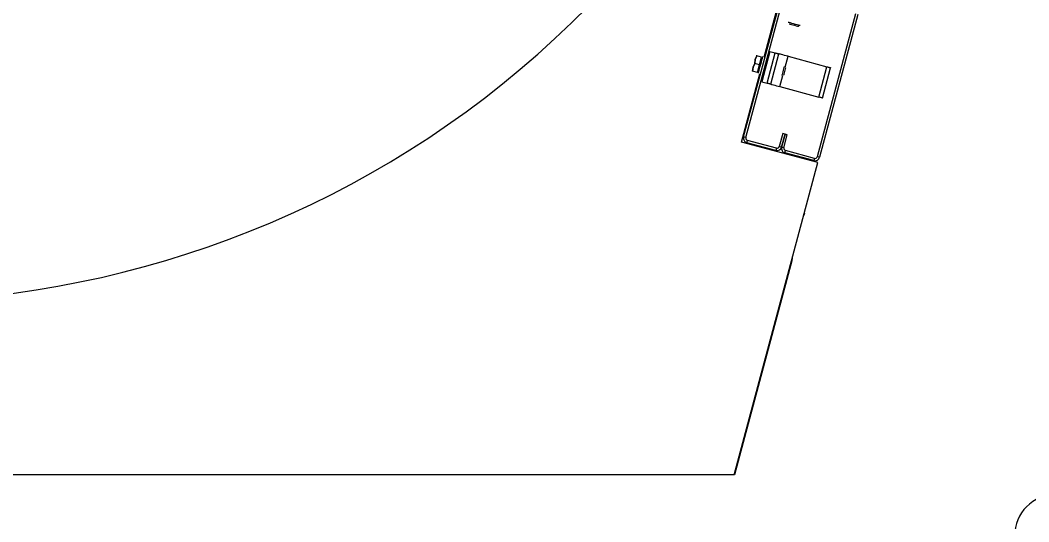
# Model space of a CAD drawing. Extents: x -264222 to -263592, y -1242345 to -1242048.
# Drawn here: x -263872.537 to -263871.928, y -1242242 to -1242241.696 of the extents above; entities that cross this region are included whole.
import ezdxf

# ---------------------------------------------------------------- set-up
doc = ezdxf.new("R2010")
doc.units = 0
doc.layers.add('KFA_2D_SITUACIA_DSP', color=7, linetype='Continuous')

msp = doc.modelspace()

# ---------------------------------------------------------------- linework, layer by layer
at = {"layer": 'KFA_2D_SITUACIA_DSP'}
for p, q in [((-263872.08784, -1242241.71864), (-263871.97129, -1242241.28368)), ((-263872.10031, -1242241.76693), (-263872.0772, -1242241.68067)), ((-263872.09894, -1242241.7673), (-263872.07582, -1242241.68104)), ((-263872.03269, -1242241.6926), (-263872.05581, -1242241.77886)), ((-263872.03132, -1242241.69297), (-263872.05443, -1242241.77923)), ((-263872.07326, -1242241.69771), (-263872.0734, -1242241.69768)), ((-263872.0728, -1242241.69783), (-263872.07326, -1242241.69771)), ((-263872.07289, -1242241.69855), (-263872.07289, -1242241.69855)), ((-263872.07289, -1242241.69855), (-263872.07269, -1242241.6986)), ((-263872.07208, -1242241.69803), (-263872.0728, -1242241.69783)), ((-263872.07269, -1242241.6986), (-263872.07219, -1242241.69874)), ((-263872.07219, -1242241.69874), (-263872.07144, -1242241.69894)), ((-263872.07114, -1242241.69828), (-263872.07208, -1242241.69803)), ((-263872.07144, -1242241.69894), (-263872.07052, -1242241.69918)), ((-263872.07008, -1242241.69856), (-263872.07114, -1242241.69828)), ((-263872.07052, -1242241.69918), (-263872.06954, -1242241.69945)), ((-263872.06899, -1242241.69886), (-263872.07008, -1242241.69856)), ((-263872.06954, -1242241.69945), (-263872.0686, -1242241.6997)), ((-263872.06796, -1242241.69913), (-263872.06899, -1242241.69886)), ((-263872.0686, -1242241.6997), (-263872.0678, -1242241.69991)), ((-263872.06709, -1242241.69936), (-263872.06796, -1242241.69913)), ((-263872.0678, -1242241.69991), (-263872.06723, -1242241.70006)), ((-263872.06723, -1242241.70006), (-263872.06695, -1242241.70014)), ((-263872.06645, -1242241.69954), (-263872.06709, -1242241.69936)), ((-263872.06695, -1242241.70014), (-263872.06693, -1242241.70015)), ((-263872.06611, -1242241.69963), (-263872.06645, -1242241.69954)), ((-263872.06605, -1242241.69964), (-263872.06611, -1242241.69963)), ((-263872.08449, -1242241.71521), (-263872.0894, -1242241.73357)), ((-263872.08449, -1242241.71521), (-263872.08118, -1242241.7161)), ((-263872.09324, -1242241.72011), (-263872.09363, -1242241.7225)), ((-263872.09363, -1242241.7225), (-263872.09325, -1242241.72017)), ((-263872.09325, -1242241.72017), (-263872.0924, -1242241.71791)), ((-263872.0924, -1242241.71791), (-263872.09324, -1242241.72011)), ((-263872.0924, -1242241.71791), (-263872.09263, -1242241.71785)), ((-263872.09263, -1242241.71785), (-263872.09261, -1242241.71785)), ((-263872.08945, -1242241.7187), (-263872.0924, -1242241.71791)), ((-263872.09068, -1242241.72329), (-263872.08945, -1242241.7187)), ((-263872.08947, -1242241.72059), (-263872.08978, -1242241.72177)), ((-263872.0892, -1242241.7196), (-263872.08947, -1242241.72059)), ((-263872.08901, -1242241.71888), (-263872.0892, -1242241.7196)), ((-263872.0889, -1242241.71846), (-263872.08901, -1242241.71888)), ((-263872.08887, -1242241.71836), (-263872.0889, -1242241.71846)), ((-263872.0861, -1242241.73445), (-263872.08118, -1242241.7161)), ((-263872.0839, -1242241.73504), (-263872.07898, -1242241.71669)), ((-263872.08118, -1242241.7161), (-263872.08075, -1242241.71621)), ((-263872.08075, -1242241.71621), (-263872.08034, -1242241.71632)), ((-263872.08034, -1242241.71632), (-263872.07996, -1242241.71643)), ((-263872.07996, -1242241.71643), (-263872.07963, -1242241.71652)), ((-263872.07963, -1242241.71652), (-263872.07935, -1242241.71659)), ((-263872.07935, -1242241.71659), (-263872.07915, -1242241.71664)), ((-263872.07915, -1242241.71664), (-263872.07902, -1242241.71668)), ((-263872.07902, -1242241.71668), (-263872.07898, -1242241.71669)), ((-263872.07888, -1242241.71672), (-263872.07898, -1242241.71669)), ((-263872.07856, -1242241.7168), (-263872.07888, -1242241.71672)), ((-263872.07805, -1242241.71694), (-263872.07856, -1242241.7168)), ((-263872.07737, -1242241.71712), (-263872.07805, -1242241.71694)), ((-263872.07653, -1242241.71734), (-263872.07737, -1242241.71712)), ((-263872.07558, -1242241.7176), (-263872.07653, -1242241.71734)), ((-263872.07455, -1242241.71788), (-263872.07558, -1242241.7176)), ((-263872.07525, -1242241.7248), (-263872.07348, -1242241.71816)), ((-263872.07348, -1242241.71816), (-263872.07455, -1242241.71788)), ((-263872.07348, -1242241.71816), (-263872.04998, -1242241.72446)), ((-263872.09486, -1242241.72708), (-263872.09509, -1242241.72702)), ((-263872.09509, -1242241.72702), (-263872.09507, -1242241.72703)), ((-263872.09447, -1242241.7247), (-263872.09486, -1242241.72708)), ((-263872.09486, -1242241.72708), (-263872.09448, -1242241.72476)), ((-263872.09191, -1242241.72787), (-263872.09486, -1242241.72708)), ((-263872.09448, -1242241.72476), (-263872.09363, -1242241.7225)), ((-263872.09363, -1242241.7225), (-263872.09447, -1242241.7247)), ((-263872.09068, -1242241.72329), (-263872.09363, -1242241.7225)), ((-263872.09191, -1242241.72787), (-263872.09068, -1242241.72329)), ((-263872.09111, -1242241.72672), (-263872.09135, -1242241.7276)), ((-263872.09082, -1242241.72563), (-263872.09111, -1242241.72672)), ((-263872.09048, -1242241.72438), (-263872.09082, -1242241.72563)), ((-263872.09013, -1242241.72306), (-263872.09048, -1242241.72438)), ((-263872.08978, -1242241.72177), (-263872.09013, -1242241.72306)), ((-263872.07637, -1242241.72661), (-263872.07663, -1242241.72757)), ((-263872.07613, -1242241.72571), (-263872.07637, -1242241.72661)), ((-263872.07593, -1242241.72498), (-263872.07613, -1242241.72571)), ((-263872.0758, -1242241.7245), (-263872.07593, -1242241.72498)), ((-263872.07576, -1242241.72433), (-263872.0758, -1242241.7245)), ((-263872.07554, -1242241.72734), (-263872.07577, -1242241.72821)), ((-263872.07531, -1242241.72648), (-263872.07554, -1242241.72734)), ((-263872.07511, -1242241.72575), (-263872.07531, -1242241.72648)), ((-263872.07498, -1242241.72526), (-263872.07511, -1242241.72575)), ((-263872.07494, -1242241.72509), (-263872.07498, -1242241.72526)), ((-263872.0549, -1242241.74281), (-263872.04998, -1242241.72446)), ((-263872.0527, -1242241.7434), (-263872.04778, -1242241.72505)), ((-263872.04998, -1242241.72446), (-263872.04955, -1242241.72457)), ((-263872.04955, -1242241.72457), (-263872.04914, -1242241.72468)), ((-263872.04914, -1242241.72468), (-263872.04876, -1242241.72479)), ((-263872.04876, -1242241.72479), (-263872.04843, -1242241.72488)), ((-263872.04843, -1242241.72488), (-263872.04815, -1242241.72495)), ((-263872.04815, -1242241.72495), (-263872.04795, -1242241.725)), ((-263872.04795, -1242241.725), (-263872.04782, -1242241.72504)), ((-263872.04782, -1242241.72504), (-263872.04778, -1242241.72505)), ((-263872.10162, -1242241.77009), (-263872.09054, -1242241.72873)), ((-263872.09157, -1242241.72844), (-263872.09158, -1242241.72846)), ((-263872.0915, -1242241.72818), (-263872.09157, -1242241.72844)), ((-263872.09135, -1242241.7276), (-263872.0915, -1242241.72818)), ((-263872.07839, -1242241.73652), (-263872.07656, -1242241.72969)), ((-263872.07719, -1242241.72967), (-263872.07724, -1242241.72984)), ((-263872.07706, -1242241.7292), (-263872.07719, -1242241.72967)), ((-263872.07687, -1242241.72846), (-263872.07706, -1242241.7292)), ((-263872.07663, -1242241.72757), (-263872.07687, -1242241.72846)), ((-263872.0761, -1242241.72943), (-263872.07615, -1242241.7296)), ((-263872.07597, -1242241.72894), (-263872.0761, -1242241.72943)), ((-263872.07577, -1242241.72821), (-263872.07597, -1242241.72894)), ((-263872.0894, -1242241.73357), (-263872.0861, -1242241.73445)), ((-263872.08567, -1242241.73457), (-263872.0861, -1242241.73445)), ((-263872.08526, -1242241.73468), (-263872.08567, -1242241.73457)), ((-263872.08488, -1242241.73478), (-263872.08526, -1242241.73468)), ((-263872.08454, -1242241.73487), (-263872.08488, -1242241.73478)), ((-263872.08427, -1242241.73494), (-263872.08454, -1242241.73487)), ((-263872.08407, -1242241.735), (-263872.08427, -1242241.73494)), ((-263872.08394, -1242241.73503), (-263872.08407, -1242241.735)), ((-263872.0839, -1242241.73504), (-263872.08394, -1242241.73503)), ((-263872.0839, -1242241.73504), (-263872.08379, -1242241.73507)), ((-263872.08379, -1242241.73507), (-263872.08348, -1242241.73515)), ((-263872.08348, -1242241.73515), (-263872.08297, -1242241.73529)), ((-263872.08297, -1242241.73529), (-263872.08229, -1242241.73547)), ((-263872.08229, -1242241.73547), (-263872.08145, -1242241.7357)), ((-263872.08145, -1242241.7357), (-263872.0805, -1242241.73595)), ((-263872.0805, -1242241.73595), (-263872.07947, -1242241.73623)), ((-263872.07947, -1242241.73623), (-263872.07839, -1242241.73652)), ((-263872.07839, -1242241.73652), (-263872.0549, -1242241.74281)), ((-263872.05447, -1242241.74293), (-263872.0549, -1242241.74281)), ((-263872.05406, -1242241.74304), (-263872.05447, -1242241.74293)), ((-263872.05368, -1242241.74314), (-263872.05406, -1242241.74304)), ((-263872.05334, -1242241.74323), (-263872.05368, -1242241.74314)), ((-263872.05307, -1242241.7433), (-263872.05334, -1242241.74323)), ((-263872.05287, -1242241.74336), (-263872.05307, -1242241.7433)), ((-263872.05274, -1242241.74339), (-263872.05287, -1242241.74336)), ((-263872.0527, -1242241.7434), (-263872.05274, -1242241.74339)), ((-263872.09894, -1242241.7673), (-263872.10031, -1242241.76693)), ((-263872.0983, -1242241.77042), (-263872.09793, -1242241.76905)), ((-263872.08049, -1242241.77372), (-263872.09793, -1242241.76905)), ((-263872.07666, -1242241.76491), (-263872.07875, -1242241.77271)), ((-263872.07528, -1242241.76528), (-263872.07737, -1242241.77308)), ((-263872.07737, -1242241.77308), (-263872.07528, -1242241.76528)), ((-263872.07528, -1242241.76528), (-263872.07666, -1242241.76491)), ((-263872.07599, -1242241.77345), (-263872.0739, -1242241.76565)), ((-263872.0739, -1242241.76565), (-263872.07528, -1242241.76528)), ((-263872.05556, -1242241.78244), (-263872.10162, -1242241.77009)), ((-263872.08086, -1242241.77509), (-263872.0983, -1242241.77042)), ((-263872.08049, -1242241.77372), (-263872.08086, -1242241.77509)), ((-263872.07737, -1242241.77308), (-263872.07875, -1242241.77271)), ((-263872.07599, -1242241.77345), (-263872.07737, -1242241.77308)), ((-263872.07536, -1242241.77657), (-263872.07499, -1242241.77519)), ((-263872.05755, -1242241.77986), (-263872.07499, -1242241.77519)), ((-263872.05792, -1242241.78124), (-263872.07536, -1242241.77657)), ((-263872.05755, -1242241.77986), (-263872.05792, -1242241.78124)), ((-263872.05443, -1242241.77923), (-263872.05581, -1242241.77886)), ((-263872.10611, -1242241.97111), (-263872.05556, -1242241.78244)), ((-263872.06406, -1242241.81462), (-263872.0643, -1242241.81508)), ((-263872.06355, -1242241.81327), (-263872.06406, -1242241.81462)), ((-263872.07118, -1242241.84172), (-263872.10584, -1242241.97111)), ((-263872.07094, -1242241.8403), (-263872.07118, -1242241.84172)), ((-263872.07092, -1242241.83978), (-263872.07094, -1242241.8403)), ((-263872.10611, -1242241.97111), (-263872.62027, -1242241.97111)), ((-263872.10584, -1242241.97111), (-263872.10611, -1242241.97111))]:
    msp.add_line(p, q, dxfattribs=at)
for centre, radius, start, end in [((-263872.62074, -1242241.26811), 0.5985, 234.56502, 125.43498), ((-263872.08971, -1242241.71967), 0.000475, 344.99999, 75), ((-263872.09165, -1242241.7269), 0.000475, 255, 344.99999), ((-263872.09756, -1242241.76767), 0.00285, 164.99999, 255), ((-263872.09756, -1242241.76767), 0.00143, 164.99999, 255), ((-263872.08012, -1242241.77234), 0.00285, 255, 344.99999), ((-263872.08012, -1242241.77234), 0.00143, 255, 344.99999), ((-263872.07462, -1242241.77382), 0.00285, 164.99999, 255), ((-263872.07462, -1242241.77382), 0.00143, 164.99999, 255), ((-263872.05718, -1242241.77849), 0.00285, 255, 344.99999), ((-263872.05718, -1242241.77849), 0.00143, 255, 344.99999), ((-263871.91163, -1242242.00811), 0.025, 0, 180)]:
    msp.add_arc(centre, radius, start, end, dxfattribs=at)

doc.saveas('drawing.dxf')
